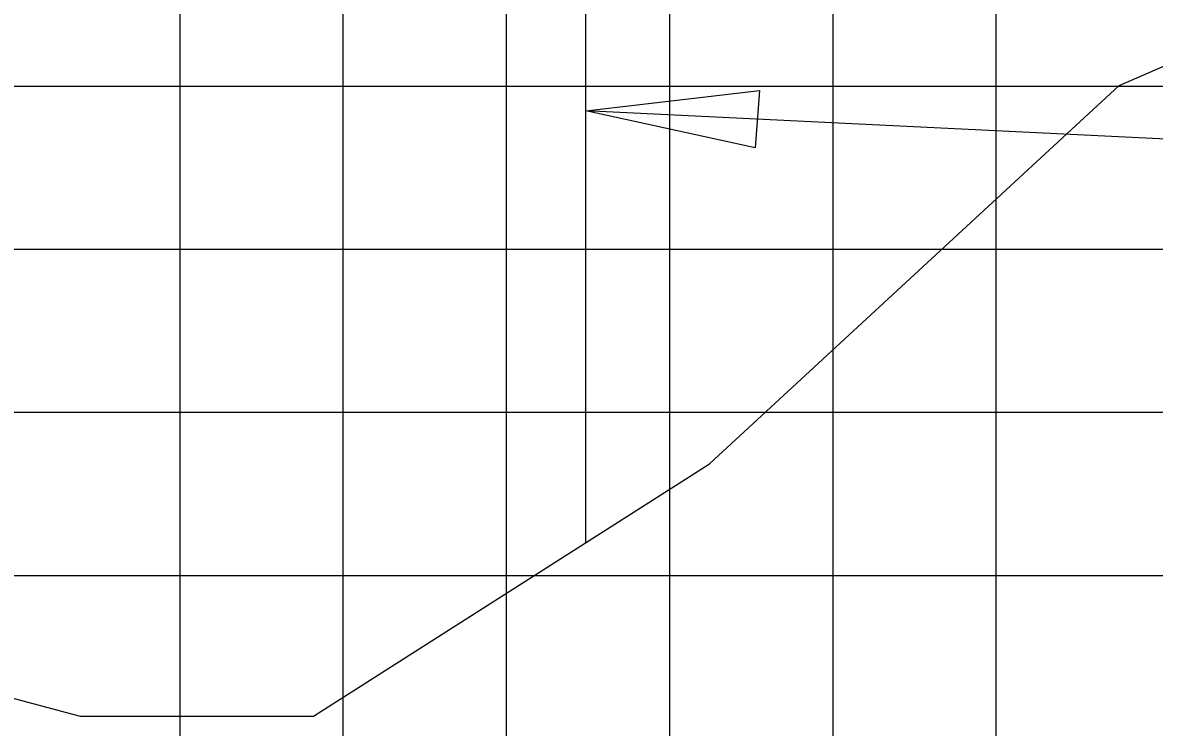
# Model space of a CAD drawing. Extents: x 2193008 to 2198143, y 1236112 to 1237864.
# Drawn here: x 2194647.76 to 2194661.63, y 1237189.24 to 1237197.88 of the extents above; entities that cross this region are included whole.
import ezdxf

# ---------------------------------------------------------------- set-up
doc = ezdxf.new("R2010")
doc.units = 0
for name, color, linetype in [('3', 7, 'Continuous'), ('GSDIMS', 7, 'Continuous'), ('M-ROADS', 7, 'Continuous')]:
    doc.layers.add(name, color=color, linetype=linetype)

msp = doc.modelspace()

# ---------------------------------------------------------------- linework, layer by layer
at = {"layer": '3'}
msp.add_line((2194671.073, 1237195.997), (2194654.659, 1237196.803), dxfattribs=at)
at = {"layer": 'GSDIMS'}
msp.add_line((2194654.659, 1237191.508), (2194654.659, 1237204.883), dxfattribs=at)
msp.add_lwpolyline([(2194654.659, 1237196.803), (2194656.786, 1237197.05), (2194656.736, 1237196.349)], close=True, dxfattribs=at)
at = {"layer": 'M-ROADS'}
for p, q in [((2194649.688, 1237163.106), (2194649.688, 1237223.106)), ((2194651.688, 1237163.106), (2194651.688, 1237223.106)), ((2194653.688, 1237163.106), (2194653.688, 1237223.106)), ((2194655.688, 1237163.106), (2194655.688, 1237223.106)), ((2194657.688, 1237163.106), (2194657.688, 1237223.106)), ((2194659.688, 1237163.106), (2194659.688, 1237223.106)), ((2194547.688, 1237197.106), (2194677.688, 1237197.106)), ((2194547.688, 1237195.106), (2194677.688, 1237195.106)), ((2194547.688, 1237193.106), (2194677.688, 1237193.106)), ((2194547.688, 1237191.106), (2194677.688, 1237191.106))]:
    msp.add_line(p, q, dxfattribs=at)
for points in [[(2194648.466, 1237189.379), (2194651.323, 1237189.379), (2194656.174, 1237192.475), (2194661.193, 1237197.111), (2194670.991, 1237201.365), (2194677.688, 1237203.671)], [(2194607.204, 1237197.616), (2194612.472, 1237197.736), (2194619.067, 1237197.883), (2194619.959, 1237197.876), (2194620.318, 1237197.879), (2194624.968, 1237197.734), (2194626.754, 1237197.676), (2194633.704, 1237196.196), (2194633.917, 1237196.15), (2194633.975, 1237196.138), (2194634.071, 1237196.128), (2194634.147, 1237196.078), (2194637.994, 1237195.674), (2194645.238, 1237190.319), (2194645.292, 1237190.32), (2194645.404, 1237190.258), (2194645.654, 1237190.133), (2194648.466, 1237189.379)]]:
    msp.add_lwpolyline(points, dxfattribs=at)

doc.saveas('drawing.dxf')
